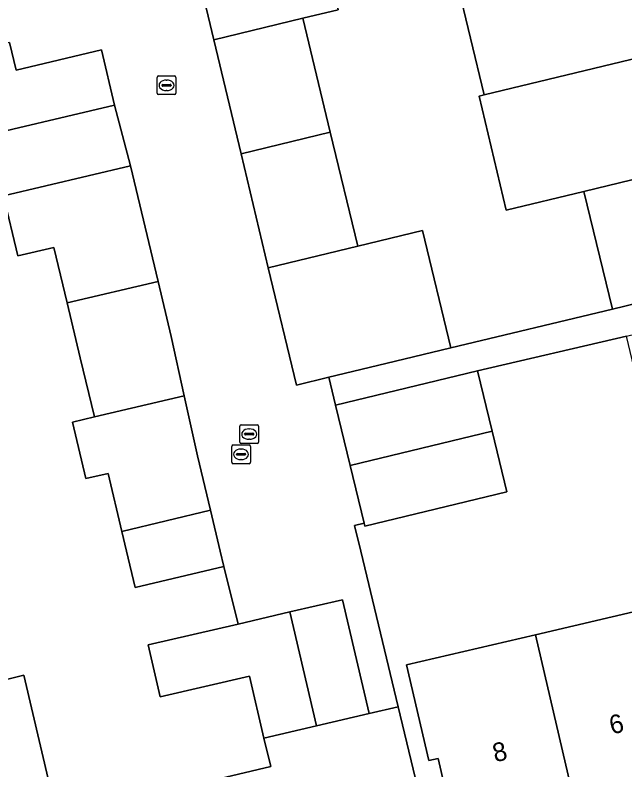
# Model space of a CAD drawing. Extents: x 158455 to 159797, y 387218 to 388672.
# Drawn here: x 159252.49 to 159285.13, y 388488.3 to 388528.67 of the extents above; entities that cross this region are included whole.
import ezdxf

# ---------------------------------------------------------------- set-up
doc = ezdxf.new("R2010")
doc.units = 0
for name, color, linetype in [('IMGEO_Erf', 7, 'Continuous'), ('IMGEO_Kolk', 7, 'Continuous'), ('IMGEO_Muur', 7, 'Continuous'), ('IMGEO_Pand', 7, 'Continuous'), ('IMGEO_Pand_nummerreeks', 7, 'Continuous'), ('IMGEO_Rijbaan_lokaal_open', 7, 'Continuous'), ('IMGEO_Rioolput', 7, 'Continuous'), ('IMGEO_Voetpad_open', 7, 'Continuous')]:
    doc.layers.add(name, color=color, linetype=linetype)

msp = doc.modelspace()

# ---------------------------------------------------------------- linework, layer by layer
at = {"layer": 'IMGEO_Erf'}
for points in [[(159277.339, 388524.334), (159277.606, 388524.398), (159276.132, 388530.494), (159275.47, 388533.231), (159274.613, 388536.772), (159266.377, 388534.841), (159267.05, 388532.044), (159268.934, 388532.5), (159269.792, 388528.959), (159267.902, 388528.501), (159269.367, 388522.407), (159270.832, 388516.318), (159274.293, 388517.155), (159275.81, 388510.878), (159284.463, 388512.939), (159282.939, 388519.245), (159278.785, 388518.241)], [(159297.281, 388514.397), (159293.846, 388513.586), (159294.567, 388510.604), (159290.123, 388509.53), (159285.93, 388508.516), (159285.21, 388511.498), (159277.242, 388509.652), (159278.024, 388506.417), (159278.806, 388503.18), (159271.209, 388501.344), (159271.173, 388501.492), (159270.66, 388501.369), (159270.991, 388500), (159272.995, 388491.674), (159275.525, 388481.159), (159303.511, 388488.022), (159303.283, 388488.98)]]:
    msp.add_lwpolyline(points, close=True, dxfattribs=at)
for points in [[(159249.068, 388492.413), (159252.958, 388493.362), (159254.751, 388485.782), (159266.177, 388488.489), (159265.811, 388490.006), (159265.042, 388493.317), (159260.255, 388492.205), (159259.609, 388494.984), (159264.427, 388496.103), (159263.671, 388499.179), (159258.923, 388498.053), (159258.461, 388500.002), (159258.211, 388501.055), (159257.474, 388504.162), (159256.278, 388503.879), (159255.563, 388506.899), (159256.742, 388507.178), (159255.976, 388510.334), (159255.278, 388513.279), (159254.573, 388516.25), (159252.638, 388515.791), (159251.878, 388518.997), (159258.678, 388520.61), (159257.816, 388523.862), (159249.795, 388521.96)], [(159275.908, 388485.571), (159275.131, 388488.912), (159274.639, 388488.798), (159273.447, 388493.929), (159280.35, 388495.533), (159286.511, 388496.965), (159290.19, 388497.82), (159289.33, 388501.519), (159291.851, 388502.106), (159292.712, 388498.406), (159299.605, 388500.008), (159300.758, 388495.042), (159300.121, 388494.894), (159300.904, 388491.525), (159297.259, 388490.678), (159297.558, 388489.394), (159294.95, 388488.788), (159292.34, 388488.182), (159292.058, 388489.396), (159288.461, 388488.56), (159284.862, 388487.723)]]:
    msp.add_lwpolyline(points, dxfattribs=at)
at = {"layer": 'IMGEO_Kolk'}
for p, q in [((159260.099, 388524.49), (159260.099, 388525.342)), ((159260.174, 388525.416), (159261.026, 388525.416)), ((159260.587, 388525.196), (159260.612, 388525.196)), ((159261.1, 388525.342), (159261.1, 388524.49)), ((159260.358, 388524.91), (159260.358, 388524.922)), ((159260.796, 388524.873), (159260.398, 388524.873)), ((159260.401, 388524.959), (159260.799, 388524.959)), ((159260.842, 388524.922), (159260.842, 388524.91)), ((159261.026, 388524.416), (159260.174, 388524.416)), ((159260.61, 388524.636), (159260.585, 388524.636)), ((159264.523, 388505.836), (159264.523, 388506.688)), ((159264.598, 388506.762), (159265.45, 388506.762)), ((159265.011, 388506.542), (159265.036, 388506.542)), ((159265.524, 388506.688), (159265.524, 388505.836)), ((159264.782, 388506.256), (159264.782, 388506.268)), ((159265.22, 388506.219), (159264.822, 388506.219)), ((159264.825, 388506.305), (159265.223, 388506.305)), ((159265.266, 388506.268), (159265.266, 388506.256)), ((159265.45, 388505.762), (159264.598, 388505.762)), ((159265.034, 388505.982), (159265.009, 388505.982))]:
    msp.add_line(p, q, dxfattribs=at)
for points in [[(159260.099, 388524.49), (159260.099, 388525.342)], [(159260.174, 388525.416), (159261.026, 388525.416)], [(159261.1, 388525.342), (159261.1, 388524.49)], [(159261.026, 388524.416), (159260.174, 388524.416)], [(159264.523, 388505.836), (159264.523, 388506.688)], [(159264.598, 388506.762), (159265.45, 388506.762)], [(159265.524, 388506.688), (159265.524, 388505.836)], [(159265.45, 388505.762), (159264.598, 388505.762)]]:
    msp.add_lwpolyline(points, dxfattribs=at)
for centre, radius, start, end in [((159260.176, 388525.34), 0.0765, 91.552, 178.448), ((159260.176, 388525.34), 0.0765, 91.552, 178.448), ((159261.024, 388525.34), 0.0765, 1.552, 88.448), ((159261.024, 388525.34), 0.0765, 1.552, 88.448), ((159260.398, 388524.919), 0.0403, 85.8775, 175.7526), ((159260.395, 388524.909), 0.0366, 178.938, 274.7102), ((159260.799, 388524.916), 0.043, 264.8664, 352.4533), ((159260.803, 388524.921), 0.0386, 1.7309, 96.639), ((159260.176, 388524.492), 0.0765, 181.552, 268.448), ((159260.176, 388524.492), 0.0765, 181.552, 268.448), ((159261.024, 388524.492), 0.0765, 271.552, 358.448), ((159261.024, 388524.492), 0.0765, 271.552, 358.448), ((159264.6, 388506.686), 0.0765, 91.552, 178.448), ((159264.6, 388506.686), 0.0765, 91.552, 178.448), ((159265.448, 388506.686), 0.0765, 1.552, 88.448), ((159265.448, 388506.686), 0.0765, 1.552, 88.448), ((159264.822, 388506.265), 0.0403, 85.8775, 175.7526), ((159264.819, 388506.255), 0.0366, 178.938, 274.7102), ((159265.223, 388506.262), 0.043, 264.8664, 352.4533), ((159265.227, 388506.267), 0.0386, 1.7309, 96.639), ((159264.6, 388505.838), 0.0765, 181.552, 268.448), ((159264.6, 388505.838), 0.0765, 181.552, 268.448), ((159265.448, 388505.838), 0.0765, 271.552, 358.448), ((159265.448, 388505.838), 0.0765, 271.552, 358.448)]:
    msp.add_arc(centre, radius, start, end, dxfattribs=at)
for centre, major_axis, ratio, start_param, end_param in [((159260.586, 388524.916), (-0.387, 0.002), 0.722429, 4.712389, 7.853982), ((159260.611, 388524.916), (-0.39, 0.002), 0.717154, 1.570796, 4.712389), ((159265.01, 388506.262), (-0.387, 0.002), 0.722429, 4.712389, 7.853982), ((159265.035, 388506.262), (-0.39, 0.002), 0.717154, 1.570796, 4.712389)]:
    msp.add_ellipse(centre, major_axis=major_axis, ratio=ratio, start_param=start_param, end_param=end_param, dxfattribs=at)
at = {"layer": 'IMGEO_Muur'}
for points in [[(159275.81, 388510.878), (159284.463, 388512.939)], [(159254.751, 388485.782), (159266.177, 388488.489), (159265.811, 388490.006)]]:
    msp.add_lwpolyline(points, dxfattribs=at)
at = {"layer": 'IMGEO_Pand'}
for points in [[(159266.377, 388534.841), (159261.623, 388533.692), (159263.138, 388527.347), (159267.902, 388528.501), (159269.792, 388528.959), (159268.934, 388532.5), (159267.05, 388532.044)], [(159277.606, 388524.398), (159289.82, 388527.349), (159288.945, 388530.972), (159290.169, 388531.268), (159289.57, 388533.748), (159276.132, 388530.494)], [(159267.902, 388528.501), (159263.138, 388527.347), (159264.593, 388521.254), (159269.367, 388522.407)], [(159248.746, 388526.384), (159249.795, 388521.96), (159257.816, 388523.862), (159257.116, 388526.81), (159252.549, 388525.727), (159252.199, 388527.203)], [(159277.339, 388524.334), (159278.785, 388518.241), (159282.939, 388519.245), (159292.556, 388521.57), (159291.961, 388524.03), (159290.696, 388523.725), (159289.82, 388527.349), (159277.606, 388524.398)], [(159266.048, 388515.161), (159270.832, 388516.318), (159269.367, 388522.407), (159264.593, 388521.254)], [(159292.556, 388521.57), (159282.939, 388519.245), (159284.463, 388512.939), (159287.99, 388513.791), (159292.85, 388514.966), (159291.921, 388518.81), (159293.151, 388519.108)], [(159255.278, 388513.279), (159260.144, 388514.429), (159258.678, 388520.61), (159251.878, 388518.997), (159252.638, 388515.791), (159254.573, 388516.25)], [(159266.048, 388515.161), (159267.548, 388508.881), (159269.283, 388509.3), (159272.342, 388510.04), (159275.81, 388510.878), (159274.293, 388517.155), (159270.832, 388516.318)], [(159261.549, 388508.316), (159260.841, 388511.488), (159260.144, 388514.429), (159255.278, 388513.279), (159255.976, 388510.334), (159256.742, 388507.178)], [(159270.427, 388504.58), (159278.024, 388506.417), (159277.242, 388509.652), (159269.645, 388507.816)], [(159262.266, 388505.105), (159261.549, 388508.316), (159256.742, 388507.178), (159255.563, 388506.899), (159256.278, 388503.879), (159257.474, 388504.162), (159258.211, 388501.055), (159262.958, 388502.185)], [(159270.427, 388504.58), (159271.173, 388501.492), (159271.209, 388501.344), (159278.806, 388503.18), (159278.024, 388506.417)], [(159262.958, 388502.185), (159258.211, 388501.055), (159258.461, 388500.002), (159258.923, 388498.053), (159263.671, 388499.179), (159263.476, 388500.002)], [(159270.025, 388497.404), (159267.208, 388496.749), (159268.625, 388490.659), (159271.44, 388491.313)], [(159282.577, 388485.954), (159285.135, 388486.548), (159284.862, 388487.723), (159288.461, 388488.56), (159286.511, 388496.965), (159280.35, 388495.533)], [(159267.208, 388496.749), (159264.427, 388496.103), (159259.609, 388494.984), (159260.255, 388492.205), (159265.042, 388493.317), (159265.811, 388490.006), (159268.625, 388490.659)], [(159282.577, 388485.954), (159280.35, 388495.533), (159273.447, 388493.929), (159274.639, 388488.798), (159275.131, 388488.912), (159275.908, 388485.571), (159279.763, 388486.467), (159280.02, 388485.36)], [(159252.958, 388493.362), (159249.068, 388492.413), (159239.515, 388490.149), (159240.1, 388487.68), (159241.428, 388487.995), (159242.341, 388484.148), (159244.239, 388484.598), (159244.532, 388483.362), (159253.199, 388485.414), (159254.371, 388485.692), (159254.751, 388485.782)]]:
    msp.add_lwpolyline(points, close=True, dxfattribs=at)
at = {"layer": 'IMGEO_Rijbaan_lokaal_open'}
msp.add_lwpolyline([(159252.199, 388527.203), (159252.549, 388525.727), (159257.116, 388526.81), (159257.816, 388523.862), (159258.678, 388520.61), (159260.144, 388514.429), (159260.841, 388511.488), (159261.549, 388508.316), (159262.266, 388505.105), (159262.958, 388502.185), (159263.476, 388500.002), (159263.671, 388499.179), (159264.427, 388496.103), (159267.208, 388496.749), (159270.025, 388497.404), (159271.44, 388491.313), (159272.995, 388491.674), (159270.991, 388500), (159270.66, 388501.369), (159271.173, 388501.492), (159270.427, 388504.58), (159269.645, 388507.816), (159269.283, 388509.3), (159267.548, 388508.881), (159266.048, 388515.161), (159264.593, 388521.254), (159263.138, 388527.347), (159261.623, 388533.692)], dxfattribs=at)
at = {"layer": 'IMGEO_Rioolput'}
for p, q in [((159264.089, 388504.754), (159264.089, 388505.606)), ((159264.164, 388505.68), (159265.016, 388505.68)), ((159264.577, 388505.46), (159264.602, 388505.46)), ((159265.09, 388505.606), (159265.09, 388504.754)), ((159264.348, 388505.174), (159264.348, 388505.186)), ((159264.786, 388505.137), (159264.388, 388505.137)), ((159264.391, 388505.223), (159264.789, 388505.223)), ((159264.6, 388504.9), (159264.575, 388504.9)), ((159264.832, 388505.186), (159264.832, 388505.174)), ((159265.016, 388504.68), (159264.164, 388504.68))]:
    msp.add_line(p, q, dxfattribs=at)
for points in [[(159264.089, 388504.754), (159264.089, 388505.606)], [(159264.164, 388505.68), (159265.016, 388505.68)], [(159265.09, 388505.606), (159265.09, 388504.754)], [(159265.016, 388504.68), (159264.164, 388504.68)]]:
    msp.add_lwpolyline(points, dxfattribs=at)
for centre, radius, start, end in [((159264.166, 388505.604), 0.0765, 91.552, 178.448), ((159264.166, 388505.604), 0.0765, 91.552, 178.448), ((159265.014, 388505.604), 0.0765, 1.552, 88.448), ((159265.014, 388505.604), 0.0765, 1.552, 88.448), ((159264.388, 388505.183), 0.0403, 85.8775, 175.7526), ((159264.385, 388505.173), 0.0366, 178.938, 274.7102), ((159264.789, 388505.18), 0.043, 264.8664, 352.4533), ((159264.793, 388505.185), 0.0386, 1.7309, 96.639), ((159264.166, 388504.756), 0.0765, 181.552, 268.448), ((159264.166, 388504.756), 0.0765, 181.552, 268.448), ((159265.014, 388504.756), 0.0765, 271.552, 358.448), ((159265.014, 388504.756), 0.0765, 271.552, 358.448)]:
    msp.add_arc(centre, radius, start, end, dxfattribs=at)
for centre, major_axis, ratio, start_param, end_param in [((159264.576, 388505.18), (-0.387, 0.002), 0.722429, 4.712389, 7.853982), ((159264.601, 388505.18), (-0.39, 0.002), 0.717154, 1.570796, 4.712389)]:
    msp.add_ellipse(centre, major_axis=major_axis, ratio=ratio, start_param=start_param, end_param=end_param, dxfattribs=at)
at = {"layer": 'IMGEO_Voetpad_open'}
msp.add_lwpolyline([(159285.21, 388511.498), (159289.427, 388512.518), (159293.846, 388513.586), (159297.281, 388514.397), (159296.92, 388515.927), (159292.85, 388514.966), (159287.99, 388513.791), (159284.463, 388512.939), (159275.81, 388510.878), (159272.342, 388510.04), (159269.283, 388509.3), (159269.645, 388507.816), (159277.242, 388509.652)], close=True, dxfattribs=at)
msp.add_lwpolyline([(159275.525, 388481.159), (159272.995, 388491.674), (159271.44, 388491.313), (159268.625, 388490.659), (159265.811, 388490.006), (159266.177, 388488.489), (159254.751, 388485.782)], dxfattribs=at)

# ---------------------------------------------------------------- texts
at = {"layer": 'IMGEO_Pand_nummerreeks'}
for s, p in [('6', (159284.43, 388490.191)), ('8', (159278.185, 388488.703))]:
    msp.add_text(s, height=1, rotation=13.3981, dxfattribs=at).set_placement(p)

doc.saveas('drawing.dxf')
